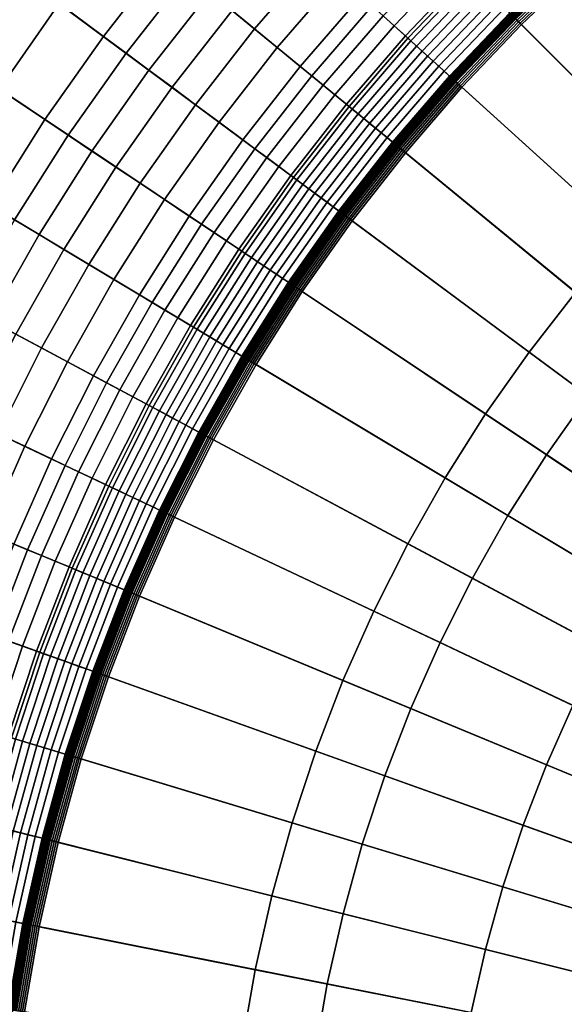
# Model space of a CAD drawing. Header units: millimetres. Extents: x -707 to 884, y -280 to 280.
# Tile 344 of 473: x 540 to 560, y 10 to 46. Entities that reach past the tile are written whole.
import ezdxf

# ---------------------------------------------------------------- set-up
doc = ezdxf.new("R2010")
doc.units = ezdxf.units.MM
doc.header["$MEASUREMENT"] = 0
doc.layers.add('Large CH177SMB', color=5, linetype='Continuous', true_color=0x0000ff)

msp = doc.modelspace()

# ---------------------------------------------------------------- meshes
at = {"layer": 'Large CH177SMB'}
mesh = msp.add_polyface(dxfattribs=at)
corners = [(594.385, 39.231, 9.987), (596.322, 39.666, 9.985), (593.692, 52.887, 10.022), (591.11, 52.308, 10.024), (592.472, 38.701, 9.988), (588.559, 51.602, 10.026), (590.587, 38.079, 9.99), (586.046, 50.771, 10.027), (595.129, 25.386, 9.986), (596.386, 25.801, 9.985), (588.735, 37.364, 9.991), (583.576, 49.819, 10.029), (593.894, 24.909, 9.987), (586.921, 36.56, 9.992), (581.157, 48.746, 10.03), (592.685, 24.373, 9.988), (578.793, 47.556, 10.031), (575.404, 60.91, 10.335), (572.45, 59.424, 10.336), (585.148, 35.667, 9.993), (591.502, 23.778, 9.989), (597.857, 11.889, 9.984), (598.448, 12.187, 9.983), (576.49, 46.252, 10.032), (569.572, 57.793, 10.336), (583.42, 34.689, 9.994), (590.351, 23.126, 9.99), (597.282, 11.563, 9.984), (574.254, 44.836, 10.032), (566.778, 56.024, 10.337), (581.743, 33.627, 9.995), (589.233, 22.418, 9.991), (596.723, 11.209, 9.985), (572.09, 43.312, 10.033), (564.074, 54.12, 10.337), (580.12, 32.484, 9.996), (588.151, 21.656, 9.992), (596.182, 10.828, 9.985), (570.003, 41.684, 10.033), (561.467, 52.085, 10.338), (578.556, 31.263, 9.996), (587.108, 20.842, 9.992), (595.66, 10.421, 9.986), (567.999, 39.955, 10.034), (558.963, 49.925, 10.338), (577.052, 29.966, 9.997), (586.106, 19.977, 9.993), (595.159, 9.989, 9.986), (556.568, 47.645, 10.338), (550.104, 59.7, 12.171), (547.239, 56.973, 12.171), (566.082, 38.13, 10.034), (575.615, 28.597, 9.997), (585.147, 19.065, 9.993), (554.287, 45.249, 10.338), (544.513, 54.109, 12.171), (564.257, 36.213, 10.034), (574.246, 27.16, 9.998), (584.235, 18.106, 9.994), (562.529, 34.209, 10.034), (552.127, 42.745, 10.338), (572.95, 25.657, 9.998), (583.37, 17.104, 9.994), (560.9, 32.122, 10.034), (550.092, 40.138, 10.338), (571.728, 24.092, 9.998), (582.556, 16.061, 9.995), (559.376, 29.958, 10.034), (548.188, 37.434, 10.338), (570.585, 22.469, 9.999), (581.794, 14.979, 9.995), (557.96, 27.722, 10.034), (546.419, 34.64, 10.338), (569.523, 20.792, 9.999), (581.086, 13.861, 9.995), (556.656, 25.419, 10.034), (544.789, 31.763, 10.338), (568.545, 19.065, 9.999), (580.434, 12.71, 9.996), (555.466, 23.055, 10.035), (543.302, 28.808, 10.338), (567.652, 17.291, 9.999), (566.848, 15.477, 9.999), (554.393, 20.636, 10.035), (566.134, 13.625, 9.999), (553.441, 18.166, 10.035), (590.455, 54.921), (593.167, 55.53), (594.745, 47.597, 0), (592.42, 47.075, 0), (590.125, 46.44, 0), (596.351, 31.383), (594.821, 30.96), (587.777, 54.18), (587.863, 45.692, 0), (593.313, 30.462), (585.138, 53.308)]
mesh.append_faces([[corners[k] for k in face] for face in [(0, 1, 2, 3), (4, 0, 3, 5), (6, 4, 5, 7), (8, 9, 4, 6), (10, 6, 7, 11), (12, 8, 6, 10), (13, 10, 11, 14), (15, 12, 10, 13), (16, 14, 17, 18), (19, 13, 14, 16), (20, 15, 13, 19), (21, 22, 15, 20), (23, 16, 18, 24), (25, 19, 16, 23), (26, 20, 19, 25), (27, 21, 20, 26), (28, 23, 24, 29), (30, 25, 23, 28), (31, 26, 25, 30), (32, 27, 26, 31), (33, 28, 29, 34), (35, 30, 28, 33), (36, 31, 30, 35), (37, 32, 31, 36), (38, 33, 34, 39), (40, 35, 33, 38), (41, 36, 35, 40), (42, 37, 36, 41), (43, 38, 39, 44), (45, 40, 38, 43), (46, 41, 40, 45), (47, 42, 41, 46), (48, 44, 49, 50), (51, 43, 44, 48), (52, 45, 43, 51), (53, 46, 45, 52), (54, 48, 50, 55), (56, 51, 48, 54), (57, 52, 51, 56), (58, 53, 52, 57), (59, 56, 54, 60), (61, 57, 56, 59), (62, 58, 57, 61), (63, 59, 60, 64), (65, 61, 59, 63), (66, 62, 61, 65), (67, 63, 64, 68), (69, 65, 63, 67), (70, 66, 65, 69), (71, 67, 68, 72), (73, 69, 67, 71), (74, 70, 69, 73), (75, 71, 72, 76), (77, 73, 71, 75), (78, 74, 73, 77), (79, 75, 76, 80), (81, 77, 75, 79), (82, 81, 79, 83), (84, 82, 83, 85), (86, 87, 88, 89), (90, 89, 91, 92), (93, 86, 89, 90), (94, 90, 92, 95), (96, 93, 90, 94)]])
mesh = msp.add_polyface(dxfattribs=at)
corners = [(552.127, 42.745, 10.338), (554.287, 45.249, 10.338), (544.513, 54.109, 12.171), (541.929, 51.114, 12.171), (539.496, 47.996, 12.171), (531.956, 59.299, 15.191), (529.133, 55.682, 15.191), (550.092, 40.138, 10.338), (537.219, 44.763, 12.171), (526.492, 51.931, 15.191), (548.188, 37.434, 10.338), (524.037, 48.055, 15.191), (515.726, 59.125, 18.052), (512.931, 54.712, 18.052), (535.104, 41.422, 12.171), (546.419, 34.64, 10.338), (521.776, 44.063, 15.191), (510.356, 50.167, 18.052), (533.154, 37.981, 12.171), (544.789, 31.763, 10.338), (519.713, 39.965, 15.191), (508.008, 45.501, 18.052), (531.376, 34.449, 12.171), (543.302, 28.808, 10.338), (517.854, 35.771, 15.191), (505.891, 40.726, 18.052), (529.774, 30.833, 12.171), (541.961, 25.785, 10.338), (554.393, 20.636, 10.035), (555.466, 23.055, 10.035), (516.203, 31.49, 15.191), (504.011, 35.852, 18.052), (528.35, 27.144, 12.171), (540.771, 22.7, 10.338), (553.441, 18.166, 10.035), (514.763, 27.134, 15.191), (502.373, 30.893, 18.052), (527.11, 23.389, 12.171), (539.734, 19.559, 10.338), (552.61, 15.653, 10.035), (513.54, 22.712, 15.191), (500.98, 25.858, 18.052), (526.055, 19.577, 12.171), (538.852, 16.372, 10.338), (551.905, 13.102, 10.035), (512.535, 18.236, 15.191), (499.835, 20.762, 18.052), (525.189, 15.719, 12.171), (538.127, 13.145, 10.338), (551.325, 10.52, 10.035), (524.513, 11.822, 12.171), (511.75, 13.715, 15.191), (537.562, 9.887, 10.338), (550.872, 7.912, 10.035), (524.028, 7.897, 12.171), (511.189, 9.162, 15.191), (537.157, 6.604, 10.338), (550.548, 5.285, 10.035), (523.738, 3.953, 12.171), (510.851, 4.587, 15.191), (536.914, 3.306, 10.338), (550.353, 2.646, 10.035), (523.641, 0, 12.171), (510.739, 0, 15.191), (536.833, 0, 10.338), (550.289, 0, 10.035), (523.738, -3.953, 12.171), (510.851, -4.587, 15.191), (536.914, -3.306, 10.338), (550.353, -2.646, 10.035), (524.028, -7.897, 12.171), (511.189, -9.162, 15.191), (537.157, -6.604, 10.338), (550.548, -5.285, 10.035), (524.513, -11.822, 12.171), (511.75, -13.715, 15.191), (537.562, -9.887, 10.338), (550.872, -7.912, 10.035), (512.535, -18.236, 15.191), (498.942, -15.615, 18.052), (499.835, -20.762, 18.052), (525.189, -15.719, 12.171), (538.127, -13.145, 10.338), (551.325, -10.52, 10.035), (526.055, -19.577, 12.171), (513.54, -22.712, 15.191), (538.852, -16.372, 10.338), (551.905, -13.102, 10.035), (552.61, -15.653, 10.035), (539.734, -19.559, 10.338), (553.441, -18.166, 10.035), (540.771, -22.7, 10.338)]
mesh.append_faces([[corners[k] for k in face] for face in [(0, 1, 2, 3), (4, 3, 5, 6), (7, 0, 3, 4), (8, 4, 6, 9), (10, 7, 4, 8), (11, 9, 12, 13), (14, 8, 9, 11), (15, 10, 8, 14), (16, 11, 13, 17), (18, 14, 11, 16), (19, 15, 14, 18), (20, 16, 17, 21), (22, 18, 16, 20), (23, 19, 18, 22), (24, 20, 21, 25), (26, 22, 20, 24), (27, 23, 22, 26), (28, 29, 23, 27), (30, 24, 25, 31), (32, 26, 24, 30), (33, 27, 26, 32), (34, 28, 27, 33), (35, 30, 31, 36), (37, 32, 30, 35), (38, 33, 32, 37), (39, 34, 33, 38), (40, 35, 36, 41), (42, 37, 35, 40), (43, 38, 37, 42), (44, 39, 38, 43), (45, 40, 41, 46), (47, 42, 40, 45), (48, 43, 42, 47), (49, 44, 43, 48), (50, 47, 45, 51), (52, 48, 47, 50), (53, 49, 48, 52), (54, 50, 51, 55), (56, 52, 50, 54), (57, 53, 52, 56), (58, 54, 55, 59), (60, 56, 54, 58), (61, 57, 56, 60), (62, 58, 59, 63), (64, 60, 58, 62), (65, 61, 60, 64), (66, 62, 63, 67), (68, 64, 62, 66), (69, 65, 64, 68), (70, 66, 67, 71), (72, 68, 66, 70), (73, 69, 68, 72), (74, 70, 71, 75), (76, 72, 70, 74), (77, 73, 72, 76), (78, 75, 79, 80), (81, 74, 75, 78), (82, 76, 74, 81), (83, 77, 76, 82), (84, 81, 78, 85), (86, 82, 81, 84), (87, 83, 82, 86), (88, 87, 86, 89), (90, 88, 89, 91)]])
mesh = msp.add_polyface(dxfattribs=at)
corners = [(553.395, 50.817, 1.03), (555.949, 53.25, 1.03), (556.675, 52.45, 0.84), (554.158, 50.054, 0.84), (552.638, 51.574, 1.229), (555.231, 54.043, 1.229), (551.889, 52.323, 1.435), (554.519, 54.828, 1.435), (554.397, 45.15, 0.286), (556.673, 47.54, 0.286), (556.867, 47.345, 0.248), (554.601, 44.965, 0.248), (554.193, 45.335, 0.324), (556.478, 47.734, 0.324), (553.786, 45.704, 0.404), (556.089, 48.123, 0.404), (553.379, 46.072, 0.486), (555.701, 48.511, 0.486), (552.973, 46.44, 0.571), (555.314, 48.899, 0.571), (552.568, 46.807, 0.658), (554.927, 49.285, 0.658), (551.762, 47.538, 0.84), (550.962, 48.263, 1.03), (550.169, 48.982, 1.229), (549.384, 49.693, 1.435), (548.609, 50.396, 1.647), (551.148, 53.064, 1.647), (547.843, 51.09, 1.866), (550.418, 53.794, 1.866), (546.348, 52.445, 2.317), (548.991, 55.221, 2.317), (551.18, 43.523, 0.486), (551.604, 43.174, 0.404), (550.756, 43.87, 0.571), (550.334, 44.217, 0.658), (549.493, 44.907, 0.84), (548.658, 45.592, 1.03), (547.831, 46.271, 1.229), (547.012, 46.943, 1.435), (546.203, 47.607, 1.647), (545.404, 48.262, 1.866), (543.844, 49.543, 2.317), (542.341, 50.776, 2.783), (544.907, 53.751, 2.783), (540.904, 51.955, 3.257), (543.53, 54.999, 3.257), (545.629, 43.449, 1.229), (546.488, 42.811, 1.03), (544.778, 44.08, 1.435), (543.937, 44.703, 1.647), (543.107, 45.319, 1.866), (541.486, 46.521, 2.317), (539.924, 47.679, 2.783), (538.431, 48.786, 3.257), (535.597, 50.889, 4.236), (538.176, 54.194, 4.236), (532.858, 52.92, 5.267), (535.541, 56.357, 5.267), (539.279, 43.387, 2.317), (540.957, 42.266, 1.866), (537.662, 44.467, 2.783), (536.117, 45.5, 3.257), (533.182, 47.461, 4.236), (530.347, 49.355, 5.267), (524.021, 53.582, 7.656), (526.747, 57.452, 7.656), (530.939, 43.918, 4.236), (533.966, 42.104, 3.257), (528.014, 45.671, 5.267), (521.489, 49.582, 7.656), (519.156, 45.464, 7.656), (525.865, 41.877, 5.267)]
mesh.append_faces([[corners[k] for k in face] for face in [(0, 1, 2, 3), (4, 5, 1, 0), (6, 7, 5, 4), (8, 9, 10, 11), (12, 13, 9, 8), (14, 15, 13, 12), (16, 17, 15, 14), (18, 19, 17, 16), (20, 21, 19, 18), (22, 3, 21, 20), (23, 0, 3, 22), (24, 4, 0, 23), (25, 6, 4, 24), (26, 27, 6, 25), (28, 29, 27, 26), (30, 31, 29, 28), (32, 16, 14, 33), (34, 18, 16, 32), (35, 20, 18, 34), (36, 22, 20, 35), (37, 23, 22, 36), (38, 24, 23, 37), (39, 25, 24, 38), (40, 26, 25, 39), (41, 28, 26, 40), (42, 30, 28, 41), (43, 44, 30, 42), (45, 46, 44, 43), (47, 38, 37, 48), (49, 39, 38, 47), (50, 40, 39, 49), (51, 41, 40, 50), (52, 42, 41, 51), (53, 43, 42, 52), (54, 45, 43, 53), (55, 56, 45, 54), (57, 58, 56, 55), (59, 52, 51, 60), (61, 53, 52, 59), (62, 54, 53, 61), (63, 55, 54, 62), (64, 57, 55, 63), (65, 66, 57, 64), (67, 63, 62, 68), (69, 64, 63, 67), (70, 65, 64, 69), (71, 70, 69, 72)]])
mesh = msp.add_polyface(dxfattribs=at)
corners = [(577.523, 49.932), (580.005, 51.182), (583.463, 43.87, 0), (581.336, 42.799, 0), (575.105, 48.562), (579.263, 41.625, 0), (572.757, 47.076), (577.251, 40.351, 0), (570.485, 45.476), (575.303, 38.979, 0), (560.758, 47.944, 0), (563.163, 50.018, 0), (568.294, 43.766), (566.19, 41.951), (558.458, 45.754, 0), (564.178, 40.035), (558.406, 45.806, 0.001), (560.708, 47.999, 0.001), (558.353, 45.859, 0.002), (560.658, 48.054, 0.002), (558.3, 45.912, 0.005), (560.608, 48.109, 0.005), (558.248, 45.964, 0.009), (560.559, 48.164, 0.009), (558.221, 45.991, 0.011), (560.534, 48.192, 0.011), (558.195, 46.017, 0.014), (560.509, 48.219, 0.014), (558.169, 46.043, 0.017), (560.484, 48.247, 0.017), (558.143, 46.069, 0.02), (560.459, 48.274, 0.02), (558.117, 46.096, 0.023), (560.434, 48.302, 0.023), (558.103, 46.109, 0.025), (560.421, 48.316, 0.025), (558.09, 46.122, 0.027), (560.409, 48.329, 0.027), (558.077, 46.135, 0.029), (560.397, 48.343, 0.029), (558.071, 46.141, 0.03), (560.39, 48.35, 0.03), (558.064, 46.148, 0.031), (560.384, 48.357, 0.031), (558.058, 46.155, 0.032), (560.378, 48.364, 0.032), (558.051, 46.161, 0.033), (560.372, 48.37, 0.033), (556.268, 43.454, 0), (562.261, 38.022), (556.213, 43.504, 0.001), (556.158, 43.554, 0.002), (556.103, 43.604, 0.005), (556.048, 43.654, 0.009), (556.02, 43.679, 0.011), (555.993, 43.704, 0.014), (555.965, 43.728, 0.017), (555.938, 43.753, 0.02), (555.91, 43.778, 0.023), (555.896, 43.791, 0.025), (555.883, 43.803, 0.027), (555.869, 43.816, 0.029), (555.862, 43.822, 0.03), (555.855, 43.828, 0.031), (555.849, 43.834, 0.032), (555.842, 43.84, 0.033), (555.835, 43.847, 0.034), (558.045, 46.168, 0.034), (555.816, 43.864, 0.037), (558.027, 46.185, 0.037), (555.623, 44.038, 0.069), (557.843, 46.369, 0.069), (555.419, 44.224, 0.103), (557.648, 46.565, 0.103), (555.214, 44.409, 0.138), (557.452, 46.76, 0.138), (555.01, 44.594, 0.174), (557.257, 46.955, 0.174), (554.806, 44.78, 0.21), (557.062, 47.15, 0.21), (554.601, 44.965, 0.248), (556.867, 47.345, 0.248)]
mesh.append_faces([[corners[k] for k in face] for face in [(0, 1, 2, 3), (4, 0, 3, 5), (6, 4, 5, 7), (8, 6, 7, 9), (10, 11, 12, 13), (14, 10, 13, 15), (16, 17, 10, 14), (18, 19, 17, 16), (20, 21, 19, 18), (22, 23, 21, 20), (24, 25, 23, 22), (26, 27, 25, 24), (28, 29, 27, 26), (30, 31, 29, 28), (32, 33, 31, 30), (34, 35, 33, 32), (36, 37, 35, 34), (38, 39, 37, 36), (40, 41, 39, 38), (42, 43, 41, 40), (44, 45, 43, 42), (46, 47, 45, 44), (48, 14, 15, 49), (50, 16, 14, 48), (51, 18, 16, 50), (52, 20, 18, 51), (53, 22, 20, 52), (54, 24, 22, 53), (55, 26, 24, 54), (56, 28, 26, 55), (57, 30, 28, 56), (58, 32, 30, 57), (59, 34, 32, 58), (60, 36, 34, 59), (61, 38, 36, 60), (62, 40, 38, 61), (63, 42, 40, 62), (64, 44, 42, 63), (65, 46, 44, 64), (66, 67, 46, 65), (68, 69, 67, 66), (70, 71, 69, 68), (72, 73, 71, 70), (74, 75, 73, 72), (76, 77, 75, 74), (78, 79, 77, 76), (80, 81, 79, 78)]])
mesh = msp.add_polyface(dxfattribs=at)
corners = [(550.876, 39.557, 0.174), (552.881, 42.126, 0.174), (553.094, 41.951, 0.138), (551.097, 39.393, 0.138), (550.654, 39.721, 0.21), (552.668, 42.301, 0.21), (550.433, 39.885, 0.248), (552.455, 42.476, 0.248), (550.212, 40.05, 0.286), (552.242, 42.651, 0.286), (549.99, 40.214, 0.324), (552.029, 42.826, 0.324), (549.549, 40.541, 0.404), (551.604, 43.174, 0.404), (549.108, 40.868, 0.486), (551.18, 43.523, 0.486), (548.668, 41.194, 0.571), (550.756, 43.87, 0.571), (548.229, 41.52, 0.658), (550.334, 44.217, 0.658), (547.356, 42.168, 0.84), (549.493, 44.907, 0.84), (546.488, 42.811, 1.03), (548.658, 45.592, 1.03), (549.932, 36.269, 0.033), (551.777, 38.888, 0.033), (551.785, 38.883, 0.032), (549.94, 36.263, 0.032), (549.925, 36.274, 0.034), (551.77, 38.894, 0.034), (549.904, 36.288, 0.037), (551.75, 38.909, 0.037), (549.688, 36.432, 0.069), (551.541, 39.064, 0.069), (549.458, 36.586, 0.103), (551.319, 39.228, 0.103), (549.229, 36.739, 0.138), (548.999, 36.892, 0.174), (548.77, 37.045, 0.21), (548.541, 37.199, 0.248), (548.312, 37.352, 0.286), (548.083, 37.505, 0.324), (547.625, 37.81, 0.404), (547.169, 38.115, 0.486), (546.714, 38.419, 0.571), (546.259, 38.723, 0.658), (545.355, 39.327, 0.84), (544.457, 39.927, 1.03), (543.567, 40.522, 1.229), (545.629, 43.449, 1.229), (542.686, 41.11, 1.435), (544.778, 44.08, 1.435), (541.816, 41.692, 1.647), (543.937, 44.703, 1.647), (540.957, 42.266, 1.866), (543.107, 45.319, 1.866), (542.57, 36.947, 1.03), (543.496, 36.392, 0.84), (541.652, 37.497, 1.229), (540.743, 38.042, 1.435), (539.845, 38.58, 1.647), (538.959, 39.111, 1.866), (537.228, 40.149, 2.317), (539.279, 43.387, 2.317), (535.56, 41.148, 2.783), (537.662, 44.467, 2.783), (533.966, 42.104, 3.257), (536.117, 45.5, 3.257), (535.339, 36.814, 2.317), (537.119, 35.862, 1.866), (533.624, 37.73, 2.783), (531.985, 38.606, 3.257), (528.872, 40.27, 4.236), (530.939, 43.918, 4.236), (525.865, 41.877, 5.267), (528.014, 45.671, 5.267), (526.987, 36.525, 4.236), (530.177, 35.016, 3.257), (523.905, 37.983, 5.267)]
mesh.append_faces([[corners[k] for k in face] for face in [(0, 1, 2, 3), (4, 5, 1, 0), (6, 7, 5, 4), (8, 9, 7, 6), (10, 11, 9, 8), (12, 13, 11, 10), (14, 15, 13, 12), (16, 17, 15, 14), (18, 19, 17, 16), (20, 21, 19, 18), (22, 23, 21, 20), (24, 25, 26, 27), (28, 29, 25, 24), (30, 31, 29, 28), (32, 33, 31, 30), (34, 35, 33, 32), (36, 3, 35, 34), (37, 0, 3, 36), (38, 4, 0, 37), (39, 6, 4, 38), (40, 8, 6, 39), (41, 10, 8, 40), (42, 12, 10, 41), (43, 14, 12, 42), (44, 16, 14, 43), (45, 18, 16, 44), (46, 20, 18, 45), (47, 22, 20, 46), (48, 49, 22, 47), (50, 51, 49, 48), (52, 53, 51, 50), (54, 55, 53, 52), (56, 47, 46, 57), (58, 48, 47, 56), (59, 50, 48, 58), (60, 52, 50, 59), (61, 54, 52, 60), (62, 63, 54, 61), (64, 65, 63, 62), (66, 67, 65, 64), (68, 62, 61, 69), (70, 64, 62, 68), (71, 66, 64, 70), (72, 73, 66, 71), (74, 75, 73, 72), (76, 72, 71, 77), (78, 74, 72, 76)]])
mesh = msp.add_polyface(dxfattribs=at)
corners = [(554.136, 41.096, 0.001), (556.213, 43.504, 0.001), (556.268, 43.454, 0), (554.194, 41.049, 0), (554.079, 41.143, 0.002), (556.158, 43.554, 0.002), (554.021, 41.191, 0.005), (556.103, 43.604, 0.005), (553.964, 41.238, 0.009), (556.048, 43.654, 0.009), (553.935, 41.261, 0.011), (556.02, 43.679, 0.011), (553.906, 41.285, 0.014), (555.993, 43.704, 0.014), (553.878, 41.308, 0.017), (555.965, 43.728, 0.017), (553.849, 41.332, 0.02), (555.938, 43.753, 0.02), (553.82, 41.356, 0.023), (555.91, 43.778, 0.023), (553.806, 41.367, 0.025), (555.896, 43.791, 0.025), (553.792, 41.379, 0.027), (555.883, 43.803, 0.027), (553.777, 41.391, 0.029), (555.869, 43.816, 0.029), (553.77, 41.397, 0.03), (555.862, 43.822, 0.03), (553.763, 41.402, 0.031), (555.855, 43.828, 0.031), (553.756, 41.408, 0.032), (555.849, 43.834, 0.032), (553.749, 41.414, 0.033), (555.842, 43.84, 0.033), (553.742, 41.42, 0.034), (555.835, 43.847, 0.034), (553.722, 41.436, 0.037), (555.816, 43.864, 0.037), (553.521, 41.601, 0.069), (555.623, 44.038, 0.069), (553.308, 41.776, 0.103), (555.419, 44.224, 0.103), (553.094, 41.951, 0.138), (555.214, 44.409, 0.138), (552.881, 42.126, 0.174), (555.01, 44.594, 0.174), (552.668, 42.301, 0.21), (554.806, 44.78, 0.21), (552.455, 42.476, 0.248), (554.601, 44.965, 0.248), (552.242, 42.651, 0.286), (554.397, 45.15, 0.286), (552.029, 42.826, 0.324), (554.193, 45.335, 0.324), (551.604, 43.174, 0.404), (553.786, 45.704, 0.404), (552.18, 38.589, 0.001), (552.24, 38.545, 0), (552.12, 38.634, 0.002), (552.061, 38.678, 0.005), (552.001, 38.722, 0.009), (551.971, 38.745, 0.011), (551.941, 38.767, 0.014), (551.911, 38.789, 0.017), (551.882, 38.811, 0.02), (551.852, 38.833, 0.023), (551.837, 38.844, 0.025), (551.822, 38.855, 0.027), (551.807, 38.866, 0.029), (551.8, 38.872, 0.03), (551.792, 38.877, 0.031), (551.785, 38.883, 0.032), (551.777, 38.888, 0.033), (551.77, 38.894, 0.034), (551.75, 38.909, 0.037), (551.541, 39.064, 0.069), (551.319, 39.228, 0.103), (551.097, 39.393, 0.138)]
mesh.append_faces([[corners[k] for k in face] for face in [(0, 1, 2, 3), (4, 5, 1, 0), (6, 7, 5, 4), (8, 9, 7, 6), (10, 11, 9, 8), (12, 13, 11, 10), (14, 15, 13, 12), (16, 17, 15, 14), (18, 19, 17, 16), (20, 21, 19, 18), (22, 23, 21, 20), (24, 25, 23, 22), (26, 27, 25, 24), (28, 29, 27, 26), (30, 31, 29, 28), (32, 33, 31, 30), (34, 35, 33, 32), (36, 37, 35, 34), (38, 39, 37, 36), (40, 41, 39, 38), (42, 43, 41, 40), (44, 45, 43, 42), (46, 47, 45, 44), (48, 49, 47, 46), (50, 51, 49, 48), (52, 53, 51, 50), (54, 55, 53, 52), (56, 0, 3, 57), (58, 4, 0, 56), (59, 6, 4, 58), (60, 8, 6, 59), (61, 10, 8, 60), (62, 12, 10, 61), (63, 14, 12, 62), (64, 16, 14, 63), (65, 18, 16, 64), (66, 20, 18, 65), (67, 22, 20, 66), (68, 24, 22, 67), (69, 26, 24, 68), (70, 28, 26, 69), (71, 30, 28, 70), (72, 32, 30, 71), (73, 34, 32, 72), (74, 36, 34, 73), (75, 38, 36, 74), (76, 40, 38, 75), (77, 42, 40, 76)]])
mesh = msp.add_polyface(dxfattribs=at)
corners = [(573.426, 37.514, 0), (575.303, 38.979, 0), (584.94, 25.986), (583.688, 25.009), (568.294, 43.766), (570.485, 45.476), (571.622, 35.958, 0), (582.485, 23.972), (566.19, 41.951), (569.897, 34.315, 0), (581.335, 22.877), (564.178, 40.035), (568.254, 32.59, 0), (580.24, 21.727), (562.261, 38.022), (566.699, 30.787, 0), (579.203, 20.524), (560.446, 35.918), (554.194, 41.049, 0), (556.268, 43.454, 0), (565.233, 28.909, 0), (578.226, 19.273), (558.737, 33.727), (552.24, 38.545, 0), (563.862, 26.961, 0), (577.312, 17.974), (557.136, 31.455), (562.587, 24.949, 0), (576.462, 16.633), (555.65, 29.107), (561.413, 22.877, 0), (575.68, 15.251), (554.28, 26.689), (560.342, 20.749, 0), (574.966, 13.833), (553.031, 24.207), (559.377, 18.571, 0), (574.322, 12.381), (551.904, 21.667), (558.52, 16.349, 0), (573.751, 10.899), (557.773, 14.087, 0), (573.252, 9.392), (572.829, 7.861), (588.732, 4.696), (588.521, 3.931), (557.137, 11.792, 0), (572.481, 6.312), (588.347, 3.156), (556.615, 9.468, 0), (572.209, 4.747), (588.211, 2.374), (556.208, 7.121, 0), (572.015, 3.171), (588.114, 1.586), (555.917, 4.757, 0), (571.898, 1.587), (588.055, 0.794), (555.741, 2.381, 0), (571.859, 0), (588.036, 0), (555.683, 0, 0), (571.898, -1.587), (588.055, -0.794), (555.741, -2.381, 0), (572.015, -3.171), (588.114, -1.586), (555.917, -4.757, 0), (572.209, -4.747), (588.211, -2.374), (556.208, -7.121, 0), (572.481, -6.312), (588.347, -3.156), (572.829, -7.861), (588.521, -3.931), (573.252, -9.392), (588.732, -4.696)]
mesh.append_faces([[corners[k] for k in face] for face in [(0, 1, 2, 3), (4, 5, 1, 0), (6, 0, 3, 7), (8, 4, 0, 6), (9, 6, 7, 10), (11, 8, 6, 9), (12, 9, 10, 13), (14, 11, 9, 12), (15, 12, 13, 16), (17, 14, 12, 15), (18, 19, 14, 17), (20, 15, 16, 21), (22, 17, 15, 20), (23, 18, 17, 22), (24, 20, 21, 25), (26, 22, 20, 24), (27, 24, 25, 28), (29, 26, 24, 27), (30, 27, 28, 31), (32, 29, 27, 30), (33, 30, 31, 34), (35, 32, 30, 33), (36, 33, 34, 37), (38, 35, 33, 36), (39, 36, 37, 40), (41, 39, 40, 42), (43, 42, 44, 45), (46, 41, 42, 43), (47, 43, 45, 48), (49, 46, 43, 47), (50, 47, 48, 51), (52, 49, 47, 50), (53, 50, 51, 54), (55, 52, 50, 53), (56, 53, 54, 57), (58, 55, 53, 56), (59, 56, 57, 60), (61, 58, 56, 59), (62, 59, 60, 63), (64, 61, 59, 62), (65, 62, 63, 66), (67, 64, 62, 65), (68, 65, 66, 69), (70, 67, 65, 68), (71, 68, 69, 72), (73, 71, 72, 74), (75, 73, 74, 76)]])
mesh = msp.add_polyface(dxfattribs=at)
corners = [(539.887, 34.382, 1.229), (541.652, 37.497, 1.229), (542.57, 36.947, 1.03), (540.831, 33.878, 1.03), (538.953, 34.882, 1.435), (540.743, 38.042, 1.435), (538.03, 35.375, 1.647), (539.845, 38.58, 1.647), (537.119, 35.862, 1.866), (538.959, 39.111, 1.866), (540.221, 30.265, 0.84), (541.784, 33.369, 0.84), (542.743, 32.856, 0.658), (541.205, 29.8, 0.658), (539.245, 30.727, 1.03), (538.278, 31.185, 1.229), (537.32, 31.638, 1.435), (536.374, 32.085, 1.647), (535.44, 32.527, 1.866), (533.615, 33.39, 2.317), (535.339, 36.814, 2.317), (531.857, 34.221, 2.783), (533.624, 37.73, 2.783), (530.177, 35.016, 3.257), (531.985, 38.606, 3.257), (540.323, 26.464, 0.571), (541.699, 29.567, 0.571), (542.194, 29.333, 0.486), (540.829, 26.254, 0.486), (539.818, 26.673, 0.658), (538.814, 27.089, 0.84), (537.816, 27.502, 1.03), (536.827, 27.912, 1.229), (535.848, 28.317, 1.435), (534.881, 28.718, 1.647), (533.927, 29.113, 1.866), (532.062, 29.886, 2.317), (530.265, 30.63, 2.783), (528.549, 31.341, 3.257), (525.288, 32.691, 4.236), (526.987, 36.525, 4.236), (522.138, 33.996, 5.267), (523.905, 37.983, 5.267), (540.911, 22.649, 0.286), (542.099, 25.728, 0.286), (542.353, 25.623, 0.248), (541.17, 22.557, 0.248), (540.652, 22.742, 0.324), (541.844, 25.834, 0.324), (540.134, 22.927, 0.404), (541.336, 26.044, 0.404), (539.617, 23.112, 0.486), (539.102, 23.297, 0.571), (538.587, 23.481, 0.658), (537.563, 23.847, 0.84), (536.546, 24.211, 1.03), (535.539, 24.572, 1.229), (534.541, 24.929, 1.435), (533.555, 25.281, 1.647), (532.583, 25.629, 1.866), (530.682, 26.309, 2.317), (528.852, 26.964, 2.783), (527.102, 27.591, 3.257), (523.779, 28.779, 4.236), (520.569, 29.928, 5.267), (529.48, 22.67, 2.317), (531.411, 22.084, 1.866), (527.619, 23.234, 2.783), (525.841, 23.774, 3.257), (522.464, 24.798, 4.236)]
mesh.append_faces([[corners[k] for k in face] for face in [(0, 1, 2, 3), (4, 5, 1, 0), (6, 7, 5, 4), (8, 9, 7, 6), (10, 11, 12, 13), (14, 3, 11, 10), (15, 0, 3, 14), (16, 4, 0, 15), (17, 6, 4, 16), (18, 8, 6, 17), (19, 20, 8, 18), (21, 22, 20, 19), (23, 24, 22, 21), (25, 26, 27, 28), (29, 13, 26, 25), (30, 10, 13, 29), (31, 14, 10, 30), (32, 15, 14, 31), (33, 16, 15, 32), (34, 17, 16, 33), (35, 18, 17, 34), (36, 19, 18, 35), (37, 21, 19, 36), (38, 23, 21, 37), (39, 40, 23, 38), (41, 42, 40, 39), (43, 44, 45, 46), (47, 48, 44, 43), (49, 50, 48, 47), (51, 28, 50, 49), (52, 25, 28, 51), (53, 29, 25, 52), (54, 30, 29, 53), (55, 31, 30, 54), (56, 32, 31, 55), (57, 33, 32, 56), (58, 34, 33, 57), (59, 35, 34, 58), (60, 36, 35, 59), (61, 37, 36, 60), (62, 38, 37, 61), (63, 39, 38, 62), (64, 41, 39, 63), (65, 60, 59, 66), (67, 61, 60, 65), (68, 62, 61, 67), (69, 63, 62, 68)]])
mesh = msp.add_polyface(dxfattribs=at)
corners = [(543.496, 36.392, 0.84), (545.355, 39.327, 0.84), (546.259, 38.723, 0.658), (544.429, 35.833, 0.658), (544.192, 32.082, 0.404), (545.838, 34.988, 0.404), (546.31, 34.705, 0.324), (544.677, 31.822, 0.324), (543.708, 32.34, 0.486), (545.367, 35.27, 0.486), (543.225, 32.598, 0.571), (544.898, 35.552, 0.571), (542.743, 32.856, 0.658), (541.784, 33.369, 0.84), (540.831, 33.878, 1.03), (542.57, 36.947, 1.03), (544.682, 28.155, 0.103), (546.136, 31.043, 0.103), (546.379, 30.912, 0.069), (544.932, 28.037, 0.069), (544.433, 28.273, 0.138), (545.892, 31.173, 0.138), (544.183, 28.391, 0.174), (545.649, 31.303, 0.174), (543.934, 28.509, 0.21), (545.406, 31.433, 0.21), (543.685, 28.627, 0.248), (545.163, 31.563, 0.248), (543.436, 28.745, 0.286), (544.92, 31.693, 0.286), (543.187, 28.863, 0.324), (542.69, 29.098, 0.404), (542.194, 29.333, 0.486), (541.699, 29.567, 0.571), (541.205, 29.8, 0.658), (544.363, 24.79, 0.001), (545.652, 27.697, 0.001), (545.719, 27.665, 0), (544.432, 24.762, 0), (544.294, 24.819, 0.002), (545.584, 27.729, 0.002), (544.226, 24.847, 0.005), (545.517, 27.761, 0.005), (544.157, 24.876, 0.009), (545.45, 27.793, 0.009), (544.122, 24.89, 0.011), (545.416, 27.808, 0.011), (544.088, 24.904, 0.014), (545.383, 27.824, 0.014), (544.054, 24.918, 0.017), (545.349, 27.84, 0.017), (544.02, 24.933, 0.02), (545.315, 27.856, 0.02), (543.985, 24.947, 0.023), (545.282, 27.872, 0.023), (543.968, 24.954, 0.025), (545.265, 27.88, 0.025), (543.951, 24.961, 0.027), (545.248, 27.888, 0.027), (543.934, 24.968, 0.029), (545.232, 27.896, 0.029), (543.925, 24.972, 0.03), (545.223, 27.9, 0.03), (543.917, 24.975, 0.031), (545.215, 27.904, 0.031), (543.908, 24.979, 0.032), (545.207, 27.908, 0.032), (543.9, 24.982, 0.033), (545.198, 27.911, 0.033), (543.891, 24.986, 0.034), (545.19, 27.915, 0.034), (543.868, 24.995, 0.037), (545.167, 27.926, 0.037), (543.628, 25.095, 0.069), (543.373, 25.201, 0.103), (543.118, 25.306, 0.138), (542.863, 25.412, 0.174), (542.608, 25.517, 0.21), (542.353, 25.623, 0.248), (542.099, 25.728, 0.286), (541.844, 25.834, 0.324), (541.336, 26.044, 0.404), (540.829, 26.254, 0.486), (541.17, 22.557, 0.248), (541.43, 22.464, 0.21)]
mesh.append_faces([[corners[k] for k in face] for face in [(0, 1, 2, 3), (4, 5, 6, 7), (8, 9, 5, 4), (10, 11, 9, 8), (12, 3, 11, 10), (13, 0, 3, 12), (14, 15, 0, 13), (16, 17, 18, 19), (20, 21, 17, 16), (22, 23, 21, 20), (24, 25, 23, 22), (26, 27, 25, 24), (28, 29, 27, 26), (30, 7, 29, 28), (31, 4, 7, 30), (32, 8, 4, 31), (33, 10, 8, 32), (34, 12, 10, 33), (35, 36, 37, 38), (39, 40, 36, 35), (41, 42, 40, 39), (43, 44, 42, 41), (45, 46, 44, 43), (47, 48, 46, 45), (49, 50, 48, 47), (51, 52, 50, 49), (53, 54, 52, 51), (55, 56, 54, 53), (57, 58, 56, 55), (59, 60, 58, 57), (61, 62, 60, 59), (63, 64, 62, 61), (65, 66, 64, 63), (67, 68, 66, 65), (69, 70, 68, 67), (71, 72, 70, 69), (73, 19, 72, 71), (74, 16, 19, 73), (75, 20, 16, 74), (76, 22, 20, 75), (77, 24, 22, 76), (78, 26, 24, 77), (79, 28, 26, 78), (80, 30, 28, 79), (81, 31, 30, 80), (82, 32, 31, 81), (83, 78, 77, 84)]])
mesh = msp.add_polyface(dxfattribs=at)
corners = [(550.411, 35.949, 0), (552.24, 38.545, 0), (558.737, 33.727), (557.136, 31.455), (550.349, 35.99, 0.001), (552.18, 38.589, 0.001), (550.288, 36.031, 0.002), (552.12, 38.634, 0.002), (550.226, 36.073, 0.005), (552.061, 38.678, 0.005), (550.164, 36.114, 0.009), (552.001, 38.722, 0.009), (550.133, 36.135, 0.011), (551.971, 38.745, 0.011), (550.102, 36.155, 0.014), (551.941, 38.767, 0.014), (550.071, 36.176, 0.017), (551.911, 38.789, 0.017), (550.04, 36.197, 0.02), (551.882, 38.811, 0.02), (550.009, 36.217, 0.023), (551.852, 38.833, 0.023), (549.994, 36.227, 0.025), (551.837, 38.844, 0.025), (549.979, 36.238, 0.027), (551.822, 38.855, 0.027), (549.963, 36.248, 0.029), (551.807, 38.866, 0.029), (549.956, 36.253, 0.03), (551.8, 38.872, 0.03), (549.948, 36.258, 0.031), (551.792, 38.877, 0.031), (549.94, 36.263, 0.032), (551.785, 38.883, 0.032), (548.648, 33.304, 0.001), (548.712, 33.265, 0), (548.585, 33.342, 0.002), (548.521, 33.38, 0.005), (548.457, 33.418, 0.009), (548.425, 33.438, 0.011), (548.393, 33.457, 0.014), (548.361, 33.476, 0.017), (548.329, 33.495, 0.02), (548.298, 33.514, 0.023), (548.282, 33.523, 0.025), (548.266, 33.533, 0.027), (548.25, 33.542, 0.029), (548.242, 33.547, 0.03), (548.234, 33.552, 0.031), (548.226, 33.557, 0.032), (548.218, 33.561, 0.033), (549.932, 36.269, 0.033), (548.21, 33.566, 0.034), (549.925, 36.274, 0.034), (548.189, 33.579, 0.037), (549.904, 36.288, 0.037), (547.966, 33.713, 0.069), (549.688, 36.432, 0.069), (547.729, 33.855, 0.103), (549.458, 36.586, 0.103), (547.492, 33.997, 0.138), (549.229, 36.739, 0.138), (547.255, 34.139, 0.174), (548.999, 36.892, 0.174), (547.019, 34.28, 0.21), (548.77, 37.045, 0.21), (546.782, 34.422, 0.248), (548.541, 37.199, 0.248), (546.546, 34.564, 0.286), (548.312, 37.352, 0.286), (546.31, 34.705, 0.324), (548.083, 37.505, 0.324), (545.838, 34.988, 0.404), (547.625, 37.81, 0.404), (545.367, 35.27, 0.486), (547.169, 38.115, 0.486), (544.898, 35.552, 0.571), (546.714, 38.419, 0.571), (544.429, 35.833, 0.658), (546.259, 38.723, 0.658), (544.92, 31.693, 0.286), (545.163, 31.563, 0.248), (544.677, 31.822, 0.324)]
mesh.append_faces([[corners[k] for k in face] for face in [(0, 1, 2, 3), (4, 5, 1, 0), (6, 7, 5, 4), (8, 9, 7, 6), (10, 11, 9, 8), (12, 13, 11, 10), (14, 15, 13, 12), (16, 17, 15, 14), (18, 19, 17, 16), (20, 21, 19, 18), (22, 23, 21, 20), (24, 25, 23, 22), (26, 27, 25, 24), (28, 29, 27, 26), (30, 31, 29, 28), (32, 33, 31, 30), (34, 4, 0, 35), (36, 6, 4, 34), (37, 8, 6, 36), (38, 10, 8, 37), (39, 12, 10, 38), (40, 14, 12, 39), (41, 16, 14, 40), (42, 18, 16, 41), (43, 20, 18, 42), (44, 22, 20, 43), (45, 24, 22, 44), (46, 26, 24, 45), (47, 28, 26, 46), (48, 30, 28, 47), (49, 32, 30, 48), (50, 51, 32, 49), (52, 53, 51, 50), (54, 55, 53, 52), (56, 57, 55, 54), (58, 59, 57, 56), (60, 61, 59, 58), (62, 63, 61, 60), (64, 65, 63, 62), (66, 67, 65, 64), (68, 69, 67, 66), (70, 71, 69, 68), (72, 73, 71, 70), (74, 75, 73, 72), (76, 77, 75, 74), (78, 79, 77, 76), (80, 68, 66, 81), (82, 70, 68, 80)]])
mesh = msp.add_polyface(dxfattribs=at)
corners = [(548.712, 33.265, 0), (550.411, 35.949, 0), (557.136, 31.455), (555.65, 29.107), (547.147, 30.502, 0), (554.28, 26.689), (547.081, 30.537, 0.001), (548.648, 33.304, 0.001), (547.016, 30.572, 0.002), (548.585, 33.342, 0.002), (546.95, 30.607, 0.005), (548.521, 33.38, 0.005), (546.884, 30.642, 0.009), (548.457, 33.418, 0.009), (546.851, 30.66, 0.011), (548.425, 33.438, 0.011), (546.819, 30.677, 0.014), (548.393, 33.457, 0.014), (546.786, 30.695, 0.017), (548.361, 33.476, 0.017), (546.753, 30.712, 0.02), (548.329, 33.495, 0.02), (546.721, 30.73, 0.023), (548.298, 33.514, 0.023), (546.704, 30.739, 0.025), (548.282, 33.523, 0.025), (546.688, 30.747, 0.027), (548.266, 33.533, 0.027), (546.672, 30.756, 0.029), (548.25, 33.542, 0.029), (546.663, 30.76, 0.03), (548.242, 33.547, 0.03), (546.655, 30.765, 0.031), (548.234, 33.552, 0.031), (546.647, 30.769, 0.032), (548.226, 33.557, 0.032), (546.639, 30.774, 0.033), (548.218, 33.561, 0.033), (546.631, 30.778, 0.034), (548.21, 33.566, 0.034), (546.609, 30.79, 0.037), (548.189, 33.579, 0.037), (546.379, 30.912, 0.069), (547.966, 33.713, 0.069), (546.136, 31.043, 0.103), (547.729, 33.855, 0.103), (545.892, 31.173, 0.138), (547.492, 33.997, 0.138), (545.649, 31.303, 0.174), (547.255, 34.139, 0.174), (545.406, 31.433, 0.21), (547.019, 34.28, 0.21), (545.163, 31.563, 0.248), (546.782, 34.422, 0.248), (545.719, 27.665, 0), (553.031, 24.207), (545.652, 27.697, 0.001), (545.584, 27.729, 0.002), (545.517, 27.761, 0.005), (545.45, 27.793, 0.009), (545.416, 27.808, 0.011), (545.383, 27.824, 0.014), (545.349, 27.84, 0.017), (545.315, 27.856, 0.02), (545.282, 27.872, 0.023), (545.265, 27.88, 0.025), (545.248, 27.888, 0.027), (545.232, 27.896, 0.029), (545.223, 27.9, 0.03), (545.215, 27.904, 0.031), (545.207, 27.908, 0.032), (545.198, 27.911, 0.033), (545.19, 27.915, 0.034), (545.167, 27.926, 0.037), (544.932, 28.037, 0.069), (544.432, 24.762, 0), (551.904, 21.667)]
mesh.append_faces([[corners[k] for k in face] for face in [(0, 1, 2, 3), (4, 0, 3, 5), (6, 7, 0, 4), (8, 9, 7, 6), (10, 11, 9, 8), (12, 13, 11, 10), (14, 15, 13, 12), (16, 17, 15, 14), (18, 19, 17, 16), (20, 21, 19, 18), (22, 23, 21, 20), (24, 25, 23, 22), (26, 27, 25, 24), (28, 29, 27, 26), (30, 31, 29, 28), (32, 33, 31, 30), (34, 35, 33, 32), (36, 37, 35, 34), (38, 39, 37, 36), (40, 41, 39, 38), (42, 43, 41, 40), (44, 45, 43, 42), (46, 47, 45, 44), (48, 49, 47, 46), (50, 51, 49, 48), (52, 53, 51, 50), (54, 4, 5, 55), (56, 6, 4, 54), (57, 8, 6, 56), (58, 10, 8, 57), (59, 12, 10, 58), (60, 14, 12, 59), (61, 16, 14, 60), (62, 18, 16, 61), (63, 20, 18, 62), (64, 22, 20, 63), (65, 24, 22, 64), (66, 26, 24, 65), (67, 28, 26, 66), (68, 30, 28, 67), (69, 32, 30, 68), (70, 34, 32, 69), (71, 36, 34, 70), (72, 38, 36, 71), (73, 40, 38, 72), (74, 42, 40, 73), (75, 54, 55, 76)]])
mesh = msp.add_polyface(dxfattribs=at)
corners = [(550.904, 19.074), (551.904, 21.667), (559.377, 18.571, 0), (558.52, 16.349, 0), (543.289, 21.799, 0), (544.432, 24.762, 0), (543.219, 21.824, 0.001), (544.363, 24.79, 0.001), (543.149, 21.849, 0.002), (544.294, 24.819, 0.002), (543.079, 21.874, 0.005), (544.226, 24.847, 0.005), (543.009, 21.899, 0.009), (544.157, 24.876, 0.009), (542.974, 21.912, 0.011), (544.122, 24.89, 0.011), (542.939, 21.924, 0.014), (544.088, 24.904, 0.014), (542.904, 21.937, 0.017), (544.054, 24.918, 0.017), (542.869, 21.949, 0.02), (544.02, 24.933, 0.02), (542.834, 21.962, 0.023), (543.985, 24.947, 0.023), (542.816, 21.968, 0.025), (543.968, 24.954, 0.025), (542.799, 21.974, 0.027), (543.951, 24.961, 0.027), (542.781, 21.98, 0.029), (543.934, 24.968, 0.029), (542.773, 21.983, 0.03), (543.925, 24.972, 0.03), (542.764, 21.986, 0.031), (543.917, 24.975, 0.031), (542.755, 21.99, 0.032), (543.908, 24.979, 0.032), (542.747, 21.993, 0.033), (543.9, 24.982, 0.033), (542.738, 21.996, 0.034), (543.891, 24.986, 0.034), (542.714, 22.004, 0.037), (543.868, 24.995, 0.037), (542.469, 22.092, 0.069), (543.628, 25.095, 0.069), (542.209, 22.185, 0.103), (543.373, 25.201, 0.103), (541.949, 22.278, 0.138), (543.118, 25.306, 0.138), (541.69, 22.371, 0.174), (542.863, 25.412, 0.174), (541.43, 22.464, 0.21), (542.608, 25.517, 0.21), (550.033, 16.435), (557.773, 14.087, 0), (542.293, 18.783, 0), (542.221, 18.805, 0.001), (542.15, 18.826, 0.002), (542.079, 18.848, 0.005), (542.008, 18.869, 0.009), (541.972, 18.88, 0.011), (541.937, 18.891, 0.014), (541.901, 18.902, 0.017), (541.866, 18.913, 0.02), (541.83, 18.923, 0.023), (541.812, 18.929, 0.025), (541.795, 18.934, 0.027), (541.777, 18.94, 0.029), (541.768, 18.942, 0.03), (541.759, 18.945, 0.031), (541.75, 18.948, 0.032), (541.742, 18.95, 0.033), (541.733, 18.953, 0.034), (541.709, 18.96, 0.037), (541.46, 19.036, 0.069), (541.195, 19.116, 0.103), (541.446, 15.722, 0), (549.291, 13.757)]
mesh.append_faces([[corners[k] for k in face] for face in [(0, 1, 2, 3), (4, 5, 1, 0), (6, 7, 5, 4), (8, 9, 7, 6), (10, 11, 9, 8), (12, 13, 11, 10), (14, 15, 13, 12), (16, 17, 15, 14), (18, 19, 17, 16), (20, 21, 19, 18), (22, 23, 21, 20), (24, 25, 23, 22), (26, 27, 25, 24), (28, 29, 27, 26), (30, 31, 29, 28), (32, 33, 31, 30), (34, 35, 33, 32), (36, 37, 35, 34), (38, 39, 37, 36), (40, 41, 39, 38), (42, 43, 41, 40), (44, 45, 43, 42), (46, 47, 45, 44), (48, 49, 47, 46), (50, 51, 49, 48), (52, 0, 3, 53), (54, 4, 0, 52), (55, 6, 4, 54), (56, 8, 6, 55), (57, 10, 8, 56), (58, 12, 10, 57), (59, 14, 12, 58), (60, 16, 14, 59), (61, 18, 16, 60), (62, 20, 18, 61), (63, 22, 20, 62), (64, 24, 22, 63), (65, 26, 24, 64), (66, 28, 26, 65), (67, 30, 28, 66), (68, 32, 30, 67), (69, 34, 32, 68), (70, 36, 34, 69), (71, 38, 36, 70), (72, 40, 38, 71), (73, 42, 40, 72), (74, 44, 42, 73), (75, 54, 52, 76)]])
mesh = msp.add_polyface(dxfattribs=at)
corners = [(540.931, 19.196, 0.138), (541.949, 22.278, 0.138), (542.209, 22.185, 0.103), (541.195, 19.116, 0.103), (540.667, 19.276, 0.174), (541.69, 22.371, 0.174), (540.403, 19.356, 0.21), (541.43, 22.464, 0.21), (540.14, 19.436, 0.248), (541.17, 22.557, 0.248), (539.876, 19.516, 0.286), (540.911, 22.649, 0.286), (539.613, 19.596, 0.324), (540.652, 22.742, 0.324), (539.086, 19.756, 0.404), (540.134, 22.927, 0.404), (538.561, 19.915, 0.486), (539.617, 23.112, 0.486), (541.373, 15.74, 0.001), (542.221, 18.805, 0.001), (542.293, 18.783, 0), (541.446, 15.722, 0), (541.301, 15.758, 0.002), (542.15, 18.826, 0.002), (541.229, 15.776, 0.005), (542.079, 18.848, 0.005), (541.157, 15.795, 0.009), (542.008, 18.869, 0.009), (541.121, 15.804, 0.011), (541.972, 18.88, 0.011), (541.085, 15.813, 0.014), (541.937, 18.891, 0.014), (541.049, 15.822, 0.017), (541.901, 18.902, 0.017), (541.013, 15.831, 0.02), (541.866, 18.913, 0.02), (540.977, 15.84, 0.023), (541.83, 18.923, 0.023), (540.959, 15.844, 0.025), (541.812, 18.929, 0.025), (540.941, 15.849, 0.027), (541.795, 18.934, 0.027), (540.923, 15.853, 0.029), (541.777, 18.94, 0.029), (540.914, 15.855, 0.03), (541.768, 18.942, 0.03), (540.905, 15.858, 0.031), (541.759, 18.945, 0.031), (540.896, 15.86, 0.032), (541.75, 18.948, 0.032), (540.887, 15.862, 0.033), (541.742, 18.95, 0.033), (540.878, 15.864, 0.034), (541.733, 18.953, 0.034), (540.854, 15.871, 0.037), (541.709, 18.96, 0.037), (540.601, 15.934, 0.069), (541.46, 19.036, 0.069), (540.333, 16.001, 0.103), (540.066, 16.068, 0.138), (539.798, 16.135, 0.174), (539.531, 16.202, 0.21), (539.263, 16.269, 0.248), (538.996, 16.336, 0.286), (538.729, 16.403, 0.324), (540.239, 12.725, 0.027), (540.258, 12.721, 0.025), (540.221, 12.729, 0.029), (540.212, 12.73, 0.03), (540.203, 12.732, 0.031), (540.194, 12.734, 0.032), (540.185, 12.736, 0.033), (540.176, 12.738, 0.034), (540.151, 12.743, 0.037), (539.896, 12.793, 0.069), (539.625, 12.847, 0.103), (539.354, 12.901, 0.138), (539.084, 12.955, 0.174), (538.813, 13.009, 0.21)]
mesh.append_faces([[corners[k] for k in face] for face in [(0, 1, 2, 3), (4, 5, 1, 0), (6, 7, 5, 4), (8, 9, 7, 6), (10, 11, 9, 8), (12, 13, 11, 10), (14, 15, 13, 12), (16, 17, 15, 14), (18, 19, 20, 21), (22, 23, 19, 18), (24, 25, 23, 22), (26, 27, 25, 24), (28, 29, 27, 26), (30, 31, 29, 28), (32, 33, 31, 30), (34, 35, 33, 32), (36, 37, 35, 34), (38, 39, 37, 36), (40, 41, 39, 38), (42, 43, 41, 40), (44, 45, 43, 42), (46, 47, 45, 44), (48, 49, 47, 46), (50, 51, 49, 48), (52, 53, 51, 50), (54, 55, 53, 52), (56, 57, 55, 54), (58, 3, 57, 56), (59, 0, 3, 58), (60, 4, 0, 59), (61, 6, 4, 60), (62, 8, 6, 61), (63, 10, 8, 62), (64, 12, 10, 63), (65, 40, 38, 66), (67, 42, 40, 65), (68, 44, 42, 67), (69, 46, 44, 68), (70, 48, 46, 69), (71, 50, 48, 70), (72, 52, 50, 71), (73, 54, 52, 72), (74, 56, 54, 73), (75, 58, 56, 74), (76, 59, 58, 75), (77, 60, 59, 76), (78, 61, 60, 77)]])
mesh = msp.add_polyface(dxfattribs=at)
corners = [(594.68, 9.532, 9.987), (595.159, 9.989, 9.986), (586.106, 19.977, 9.993), (585.147, 19.065, 9.993), (594.223, 9.053, 9.987), (584.235, 18.106, 9.994), (593.791, 8.552, 9.987), (583.37, 17.104, 9.994), (593.384, 8.031, 9.988), (582.556, 16.061, 9.995), (593.003, 7.49, 9.988), (581.794, 14.979, 9.995), (592.649, 6.931, 9.988), (581.086, 13.861, 9.995), (592.323, 6.355, 9.989), (580.434, 12.71, 9.996), (579.839, 11.528, 9.996), (568.545, 19.065, 9.999), (567.652, 17.291, 9.999), (592.026, 5.764, 9.989), (604.212, 0, 9.977), (579.303, 10.318, 9.996), (566.848, 15.477, 9.999), (591.757, 5.159, 9.989), (604.212, 0, 9.977), (578.826, 9.083, 9.996), (566.134, 13.625, 9.999), (591.519, 4.542, 9.989), (604.212, 0, 9.977), (565.511, 11.74, 9.999), (553.441, 18.166, 10.035), (552.61, 15.653, 10.035), (578.411, 7.827, 9.996), (591.312, 3.913, 9.989), (604.212, 0, 9.977), (564.981, 9.827, 9.999), (551.905, 13.102, 10.035), (578.058, 6.551, 9.996), (591.135, 3.276, 9.989), (604.212, 0, 9.977), (564.547, 7.89, 9.999), (551.325, 10.52, 10.035), (577.768, 5.26, 9.997), (590.99, 2.63, 9.99), (604.212, 0, 9.977), (564.207, 5.934, 9.999), (550.872, 7.912, 10.035), (577.542, 3.956, 9.997), (590.877, 1.978, 9.99), (604.212, 0, 9.977), (563.964, 3.964, 9.999), (550.548, 5.285, 10.035), (577.38, 2.643, 9.997), (590.796, 1.321, 9.99), (604.212, 0, 9.977), (563.818, 1.984, 9.999), (550.353, 2.646, 10.035), (577.283, 1.323, 9.997), (590.747, 0.661, 9.99), (604.212, 0, 9.977), (563.769, 0, 9.999), (550.289, 0, 10.035), (577.25, 0, 9.997), (590.731, 0, 9.99), (604.212, 0, 9.977), (563.818, -1.984, 9.999), (550.353, -2.646, 10.035), (577.283, -1.323, 9.997), (590.747, -0.661, 9.99), (604.212, 0, 9.977), (563.964, -3.964, 9.999), (550.548, -5.285, 10.035), (577.38, -2.643, 9.997), (590.796, -1.321, 9.99), (604.212, 0, 9.977), (577.542, -3.956, 9.997), (564.207, -5.934, 9.999), (590.877, -1.978, 9.99), (604.212, 0, 9.977), (590.99, -2.63, 9.99), (577.768, -5.26, 9.997), (604.212, 0, 9.977), (591.135, -3.276, 9.989), (578.058, -6.551, 9.996), (604.212, 0, 9.977), (604.212, 0, 9.977), (591.312, -3.913, 9.989), (604.212, 0, 9.977), (591.519, -4.542, 9.989), (604.212, 0, 9.977), (591.757, -5.159, 9.989), (604.212, 0, 9.977), (592.026, -5.764, 9.989)]
mesh.append_faces([[corners[k] for k in face] for face in [(0, 1, 2, 3), (4, 0, 3, 5), (6, 4, 5, 7), (8, 6, 7, 9), (10, 8, 9, 11), (12, 10, 11, 13), (14, 12, 13, 15), (16, 15, 17, 18), (19, 14, 15, 16), (20, 14, 19, 19), (21, 16, 18, 22), (23, 19, 16, 21), (24, 19, 23, 23), (25, 21, 22, 26), (27, 23, 21, 25), (28, 23, 27, 27), (29, 26, 30, 31), (32, 25, 26, 29), (33, 27, 25, 32), (34, 27, 33, 33), (35, 29, 31, 36), (37, 32, 29, 35), (38, 33, 32, 37), (39, 33, 38, 38), (40, 35, 36, 41), (42, 37, 35, 40), (43, 38, 37, 42), (44, 38, 43, 43), (45, 40, 41, 46), (47, 42, 40, 45), (48, 43, 42, 47), (49, 43, 48, 48), (50, 45, 46, 51), (52, 47, 45, 50), (53, 48, 47, 52), (54, 48, 53, 53), (55, 50, 51, 56), (57, 52, 50, 55), (58, 53, 52, 57), (59, 53, 58, 58), (60, 55, 56, 61), (62, 57, 55, 60), (63, 58, 57, 62), (64, 58, 63, 63), (65, 60, 61, 66), (67, 62, 60, 65), (68, 63, 62, 67), (69, 63, 68, 68), (70, 65, 66, 71), (72, 67, 65, 70), (73, 68, 67, 72), (74, 68, 73, 73), (75, 72, 70, 76), (77, 73, 72, 75), (78, 73, 77, 77), (79, 77, 75, 80), (81, 77, 79, 79), (82, 79, 80, 83), (84, 79, 82, 82), (85, 82, 86, 86), (87, 86, 88, 88), (89, 88, 90, 90), (91, 90, 92, 92)]])
mesh = msp.add_polyface(dxfattribs=at)
corners = [(549.291, 13.757), (550.033, 16.435), (557.773, 14.087, 0), (557.137, 11.792, 0), (548.683, 11.046), (556.615, 9.468, 0), (540.75, 12.623, 0), (541.446, 15.722, 0), (540.677, 12.638, 0.001), (541.373, 15.74, 0.001), (540.604, 12.652, 0.002), (541.301, 15.758, 0.002), (540.531, 12.667, 0.005), (541.229, 15.776, 0.005), (540.458, 12.682, 0.009), (541.157, 15.795, 0.009), (540.421, 12.689, 0.011), (541.121, 15.804, 0.011), (540.385, 12.696, 0.014), (541.085, 15.813, 0.014), (540.348, 12.703, 0.017), (541.049, 15.822, 0.017), (540.312, 12.711, 0.02), (541.013, 15.831, 0.02), (540.276, 12.718, 0.023), (540.977, 15.84, 0.023), (540.258, 12.721, 0.025), (540.959, 15.844, 0.025), (548.208, 8.308), (556.208, 7.121, 0), (540.207, 9.494, 0), (540.133, 9.505, 0.001), (540.06, 9.516, 0.002), (539.986, 9.527, 0.005), (539.912, 9.538, 0.009), (539.875, 9.543, 0.011), (539.839, 9.549, 0.014), (539.802, 9.554, 0.017), (539.765, 9.56, 0.02), (539.729, 9.565, 0.023), (539.71, 9.568, 0.025), (539.692, 9.571, 0.027), (540.239, 12.725, 0.027), (539.674, 9.573, 0.029), (540.221, 12.729, 0.029), (539.665, 9.575, 0.03), (540.212, 12.73, 0.03), (539.655, 9.576, 0.031), (540.203, 12.732, 0.031), (539.646, 9.577, 0.032), (540.194, 12.734, 0.032), (539.637, 9.579, 0.033), (540.185, 12.736, 0.033), (539.628, 9.58, 0.034), (540.176, 12.738, 0.034), (539.603, 9.584, 0.037), (540.151, 12.743, 0.037), (539.346, 9.622, 0.069), (539.896, 12.793, 0.069), (539.073, 9.663, 0.103), (539.625, 12.847, 0.103), (538.8, 9.703, 0.138), (539.354, 12.901, 0.138), (539.337, 6.39, 0.023), (539.374, 6.386, 0.02), (539.319, 6.391, 0.025), (539.3, 6.393, 0.027), (539.282, 6.395, 0.029), (539.272, 6.396, 0.03), (539.263, 6.397, 0.031), (539.254, 6.398, 0.032), (539.245, 6.399, 0.033), (539.236, 6.4, 0.034), (539.211, 6.402, 0.037), (538.952, 6.428, 0.069)]
mesh.append_faces([[corners[k] for k in face] for face in [(0, 1, 2, 3), (4, 0, 3, 5), (6, 7, 0, 4), (8, 9, 7, 6), (10, 11, 9, 8), (12, 13, 11, 10), (14, 15, 13, 12), (16, 17, 15, 14), (18, 19, 17, 16), (20, 21, 19, 18), (22, 23, 21, 20), (24, 25, 23, 22), (26, 27, 25, 24), (28, 4, 5, 29), (30, 6, 4, 28), (31, 8, 6, 30), (32, 10, 8, 31), (33, 12, 10, 32), (34, 14, 12, 33), (35, 16, 14, 34), (36, 18, 16, 35), (37, 20, 18, 36), (38, 22, 20, 37), (39, 24, 22, 38), (40, 26, 24, 39), (41, 42, 26, 40), (43, 44, 42, 41), (45, 46, 44, 43), (47, 48, 46, 45), (49, 50, 48, 47), (51, 52, 50, 49), (53, 54, 52, 51), (55, 56, 54, 53), (57, 58, 56, 55), (59, 60, 58, 57), (61, 62, 60, 59), (63, 39, 38, 64), (65, 40, 39, 63), (66, 41, 40, 65), (67, 43, 41, 66), (68, 45, 43, 67), (69, 47, 45, 68), (70, 49, 47, 69), (71, 51, 49, 70), (72, 53, 51, 71), (73, 55, 53, 72), (74, 57, 55, 73)]])

doc.saveas('drawing.dxf')
